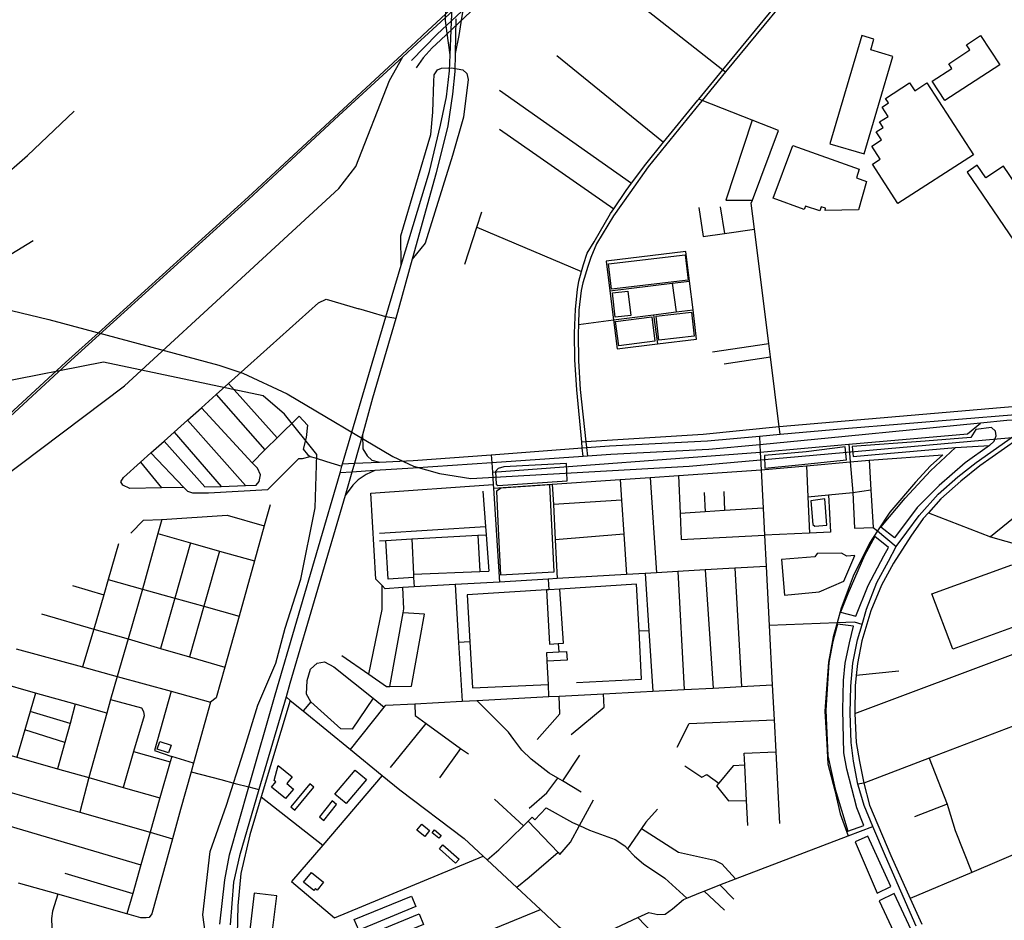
# Model space of a CAD drawing. Header units: millimetres. Extents: x 664923 to 767831, y 3118803 to 3207600.
# Tile 317 of 422: x 725835 to 727833, y 3169981 to 3171808. Entities that reach past the tile are written whole.
import ezdxf

# ---------------------------------------------------------------- set-up
doc = ezdxf.new("R2010")
doc.units = ezdxf.units.MM
for name, color, linetype in [('buildings', 5, 'Continuous'), ('parks', 8, 'Continuous'), ('railways', 4, 'Continuous'), ('roads_2', 2, 'Continuous'), ('roads_3', 3, 'Continuous')]:
    doc.layers.add(name, color=color, linetype=linetype)

msp = doc.modelspace()

# ---------------------------------------------------------------- linework, layer by layer
at = {"layer": 'buildings'}
for points in [[(727544.09, 3171776.04), (727479.17, 3171556.26), (727548.55, 3171535.99), (727607.01, 3171733.92), (727562.19, 3171747.02), (727568.64, 3171768.86), (727544.09, 3171776.04)], [(727784.67, 3171776.27), (727823.88, 3171716.98), (727712.75, 3171644.21), (727686.87, 3171683.34), (727726.77, 3171709.45), (727720.44, 3171719.03), (727763.16, 3171746.99), (727756.14, 3171757.6), (727784.67, 3171776.27)], [(727675.9, 3171680.08), (727770.77, 3171533.89), (727617.32, 3171435.32), (727565.62, 3171514.99), (727581.52, 3171525.21), (727564.27, 3171551.78), (727583.82, 3171564.34), (727573.18, 3171580.74), (727587.42, 3171589.9), (727580.22, 3171600.99), (727597.32, 3171611.98), (727585.11, 3171630.79), (727598.39, 3171639.32), (727592.29, 3171648.72), (727641.08, 3171680.06), (727651.32, 3171664.28), (727675.9, 3171680.08)], [(727403.98, 3171552.95), (727538.61, 3171505.16), (727533.03, 3171487.35), (727553.66, 3171479.71), (727536.98, 3171422.53), (727469.62, 3171421.22), (727470.57, 3171425.7), (727461.54, 3171428.61), (727458.59, 3171420.32), (727429.42, 3171430.05), (727426.79, 3171423.13), (727364.23, 3171446.28), (727403.98, 3171552.95)], [(727757.64, 3171499.06), (727980.04, 3171172.24), (728037.96, 3171211.26), (727959.99, 3171325.84), (727947.01, 3171317.09), (727880.48, 3171414.85), (727891.97, 3171422.6), (727831.57, 3171511.36), (727795.77, 3171487.24), (727778.27, 3171512.96), (727757.64, 3171499.06)], [(727029.66, 3171312.92), (727185.44, 3171331.18), (727191.49, 3171279.98), (727035.71, 3171261.73), (727029.66, 3171312.92)], [(727038.14, 3171254.01), (727069.44, 3171257.46), (727074.95, 3171207.82), (727043.64, 3171204.37), (727038.14, 3171254.01)], [(727126.6, 3171206.76), (727198.14, 3171214.88), (727203.71, 3171166.17), (727132.18, 3171158.05), (727126.6, 3171206.76)], [(727044.4, 3171195.72), (727117.85, 3171205.04), (727124.16, 3171155.7), (727050.72, 3171146.37), (727044.4, 3171195.72)], [(726119.16, 3170343.58), (726142.12, 3170336.19), (726137.05, 3170320.61), (726114.09, 3170328), (726119.16, 3170343.58)], [(726359.89, 3170295), (726388.22, 3170271.6), (726377.04, 3170258.22), (726390.64, 3170246.99), (726374.61, 3170227.78), (726346.36, 3170251.13), (726355.13, 3170261.63), (726351.44, 3170264.69), (726359.89, 3170295)], [(726516.07, 3170285.64), (726538.9, 3170266.47), (726497.53, 3170217.7), (726474.69, 3170236.89), (726516.07, 3170285.64)], [(726424.02, 3170257.4), (726385.55, 3170210.85), (726393.19, 3170204.59), (726431.67, 3170251.15), (726424.02, 3170257.4)], [(726468.92, 3170222.94), (726443.35, 3170190.59), (726452.3, 3170183.58), (726477.87, 3170215.94), (726468.92, 3170222.94)], [(726641.23, 3170163.91), (726651.27, 3170176.11), (726666.98, 3170163.31), (726656.96, 3170151.12), (726641.23, 3170163.91)], [(726676.96, 3170164.23), (726690.44, 3170153.17), (726685.74, 3170147.49), (726672.26, 3170158.56), (726676.96, 3170164.23)], [(726693.9, 3170133.81), (726726.62, 3170105.01), (726719.42, 3170096.92), (726686.7, 3170125.72), (726693.9, 3170133.81)], [(726426.9, 3170078.07), (726451.77, 3170057.98), (726438.92, 3170042.25), (726435.36, 3170045.12), (726432.2, 3170041.23), (726410.88, 3170058.43), (726426.9, 3170078.07)], [(726311.19, 3170035.72), (726299.92, 3169943.77), (726345.7, 3169938.22), (726356.97, 3170030.18), (726311.19, 3170035.72)], [(726514.09, 3169982.22), (726630.08, 3170030.02), (726639.01, 3170008.54), (726523.04, 3169960.74), (726514.09, 3169982.22)], [(726529.5, 3169946), (726645.47, 3169993.8), (726654.42, 3169972.32), (726538.43, 3169924.52), (726529.5, 3169946)]]:
    msp.add_lwpolyline(points, close=True, dxfattribs=at)
at = {"layer": 'parks'}
for points in [[(727803.06, 3170944.13), (727812.62, 3170953.1), (727816.86, 3170964.14), (727815.05, 3170973.49), (727807.31, 3170980.65), (727775.68, 3170976.9), (727765.51, 3170960.78), (727672.26, 3170953.23), (727524.56, 3170942.54), (727526.13, 3170922.14), (727563.58, 3170925.07), (727734.02, 3170940.09), (727803.06, 3170944.13)], [(727512.8, 3170915.21), (727510.08, 3170941.71), (727431, 3170931.54), (727346.39, 3170923.69), (727346.87, 3170898.53), (727415.49, 3170904.94), (727512.8, 3170915.21)], [(727734.02, 3170940.09), (727802.94, 3170944.16), (727753.86, 3170908.85), (727700.73, 3170863.41), (727656.44, 3170818.35), (727610.02, 3170756.69), (727582.7, 3170778.63), (727632.03, 3170837.71), (727683.47, 3170893.19), (727734.02, 3170940.09)], [(726817.31, 3170901.27), (726806.27, 3170897.48), (726800.88, 3170891.63), (726801.66, 3170866.08), (726805.1, 3170863.29), (726946.16, 3170872.67), (726944.6, 3170907.89), (726817.31, 3170901.27)], [(726802.97, 3170851.75), (726805.76, 3170775.33), (726810.77, 3170681.5), (726919.96, 3170687.59), (726910.55, 3170864.27), (726812.03, 3170857.92), (726802.97, 3170851.75)], [(727440.85, 3170832.31), (727444.69, 3170783.84), (727448.95, 3170780.79), (727472.78, 3170782.56), (727468.74, 3170835.79), (727440.85, 3170832.31)], [(727570.12, 3170759.39), (727549.13, 3170721.37), (727515.4, 3170642.99), (727500.54, 3170605.75), (727532.17, 3170597.66), (727557.11, 3170659.96), (727588.4, 3170720.13), (727598.05, 3170737.09), (727570.12, 3170759.39)], [(727381.26, 3170713.18), (727386.88, 3170640.47), (727457.59, 3170647.07), (727507.79, 3170668.66), (727530.13, 3170720.78), (727513.63, 3170719.67), (727502.76, 3170725.47), (727453.44, 3170725.03), (727448.59, 3170718.4), (727381.26, 3170713.18)], [(727494.36, 3170581.45), (727485.52, 3170546.86), (727477.24, 3170503.69), (727470.84, 3170407.3), (727475.28, 3170314.26), (727490.08, 3170246.63), (727515.65, 3170161.94), (727548.06, 3170173.35), (727533.87, 3170209.1), (727513.6, 3170287.75), (727507.83, 3170320.35), (727505.79, 3170408.2), (727506.67, 3170467.34), (727510.25, 3170502.42), (727518.75, 3170543.64), (727527.06, 3170577.47), (727494.36, 3170581.45)], [(727574.91, 3170035.71), (727602.98, 3170049.33), (727556.39, 3170151.76), (727530.8, 3170140.34), (727574.91, 3170035.71)], [(727579.51, 3170020.6), (727633.21, 3169904.48), (727664.17, 3169917.87), (727609.5, 3170035.42), (727579.51, 3170020.6)]]:
    msp.add_lwpolyline(points, close=True, dxfattribs=at)
at = {"layer": 'railways'}
for points in [[(726652.94, 3171776.65), (727137.8, 3172226.49), (727400.5, 3172471), (727463.46, 3172528.98), (727817.7, 3172852.19), (727976.2, 3172996.8), (728124.92, 3173134.96)], [(726656.4, 3171773.26), (727143.02, 3172221.23), (727377.77, 3172440.55), (727467.32, 3172523.79), (727980.19, 3172992.14), (728130.94, 3173128.58)], [(726682.07, 3171778.86), (726751.07, 3171843.49)], [(726750.38, 3171825.17), (726688.81, 3171766.77)], [(726630.39, 3171725.69), (726682.07, 3171778.86)], [(726638.62, 3171763.36), (726652.94, 3171776.65)], [(726641.97, 3171759.97), (726656.4, 3171773.26)], [(725103.03, 3170351.92), (725928.26, 3171112.69), (726001.53, 3171179), (726298.98, 3171448.27), (726638.62, 3171763.36)], [(725106.12, 3170348.27), (725931.25, 3171110.02), (726300.23, 3171444.35), (726482.96, 3171613.6), (726612.56, 3171732.9), (726641.97, 3171759.97)], [(726688.81, 3171766.77), (726672, 3171751.45), (726653.65, 3171730.94), (726639.53, 3171710.65)], [(725794.31, 3170874.45), (726047.63, 3171065.08), (726292.97, 3171291.19), (726482.69, 3171466.04), (726517.51, 3171510.56), (726585.46, 3171685.18), (726612.56, 3171732.9)], [(726377.97, 3171049.36), (726592.53, 3170922), (726634.53, 3170902.35), (726687, 3170887.48), (726750.88, 3170877.42), (727193.79, 3170902.06), (727933.26, 3170967.73), (727975.65, 3170973.26), (728016.41, 3170981.36), (728064.92, 3170996.4), (728091.43, 3171008.92), (728129.82, 3171030.26), (728162.96, 3171052.83), (728320.78, 3171166.87), (728572.76, 3171343.99), (728671.21, 3171413.14), (728845.02, 3171538.35), (728906.56, 3171583.11)], [(725164.6, 3171139.12), (725252.45, 3171175.55), (725345.5, 3171201.43), (725439.34, 3171219.24), (725550.41, 3171230.93), (725671.85, 3171236.4), (725761.26, 3171231.83), (725893.86, 3171199.7), (726239.2, 3171107.14), (726288.2, 3171090.77), (726377.97, 3171049.36)], [(726390.92, 3168777.75), (726480.33, 3168918.09), (726484.88, 3169085.97), (726293.22, 3169611.51), (726274.87, 3169655), (726252.35, 3169732.11), (726233.74, 3169816.75), (726224.63, 3169866.78), (726215.3, 3169927.78), (726207, 3169991.59), (726221.35, 3170120.4), (726254.69, 3170214.12), (726289.07, 3170322.6), (726318.53, 3170417.26), (726354.88, 3170502.56), (726373.94, 3170573.5), (726405.89, 3170672.98), (726434.65, 3170818.04), (726438.36, 3170926.12), (726372.24, 3171008.01), (726328.98, 3171045.11), (726005.03, 3171113.4), (725784.29, 3171070.2)]]:
    msp.add_lwpolyline(points, dxfattribs=at)
at = {"layer": 'roads_2'}
for points in [[(726978.26, 3170921.92), (726976.61, 3170939.44), (726975.51, 3170951.12), (726965.49, 3171057.44), (726961.92, 3171117.91), (726961.26, 3171172.46), (726962.71, 3171221.09), (726967.14, 3171261), (726970.02, 3171277.79), (726975.41, 3171297.19), (726979.37, 3171311.42), (726986.53, 3171334.67), (727000.9, 3171357.65), (727034.22, 3171414.85), (727040.79, 3171424.63), (727065.74, 3171461.67), (727076.68, 3171476.34), (727105.54, 3171515.02), (727141.89, 3171559.59), (727211.5, 3171644.93), (727213.43, 3171647.29), (727262.14, 3171706.74), (727444.96, 3171929.87)], [(727452.23, 3171926.43), (727267.59, 3171702.43), (727220.01, 3171644.7), (727216, 3171639.84), (727110.44, 3171509.54), (727073.43, 3171457.04), (727039.9, 3171410.58), (727005.78, 3171353.76), (726994.31, 3171325.66), (726988.27, 3171307.22), (726978.1, 3171274.37), (726974.38, 3171259.15), (726969.56, 3171219.23), (726968.91, 3171189.83), (726968.5, 3171171.02), (726969.16, 3171116.06), (726972.7, 3171057.58), (726983.91, 3170951.65), (726985.13, 3170940.09), (726986.99, 3170922.52)]]:
    msp.add_lwpolyline(points, dxfattribs=at)
at = {"layer": 'roads_3'}
for points in [[(726972.08, 3171935.55), (727262.14, 3171706.74), (727267.59, 3171702.43)], [(726711.46, 3171804.2), (726714.83, 3171882.42)], [(726699.47, 3171806.55), (726700.54, 3171857.61)], [(726736.05, 3171838.97), (726731.39, 3171811.66), (726726.2, 3171776.31), (726718.98, 3171739.43)], [(726241.34, 3169972.7), (726251.47, 3170062.78), (726260.77, 3170113.46), (726300.25, 3170251.41), (726353.78, 3170438.44), (726485.09, 3170888.9), (726489.05, 3170902.5), (726490.38, 3170906.99), (726578.16, 3171205.65), (726609.48, 3171310.3), (726666.42, 3171500.6), (726689.28, 3171594.62), (726701.16, 3171651.85), (726707.42, 3171704.54), (726708.74, 3171737.07), (726711.46, 3171804.2)], [(726720.23, 3171810.28), (726718.98, 3171739.43), (726718.34, 3171702.94), (726713.46, 3171656.98), (726704.16, 3171592.69), (726679.88, 3171497.69), (726631.64, 3171322.7), (726598.35, 3171201.93), (726551.2, 3171040.56), (726530.5, 3170965.87), (726514.48, 3170908.14), (726509.28, 3170890.43), (726495.23, 3170842.6), (726383.21, 3170461.47), (726375.5, 3170434.26), (726320.54, 3170246.14), (726281.23, 3170111.56), (726269.22, 3170058.51), (726261.89, 3169971.75)], [(726708.74, 3171737.07), (726702.44, 3171780.88), (726699.47, 3171806.55)], [(726924.93, 3171735.87), (727141.89, 3171559.59)], [(726609.48, 3171310.3), (726608.63, 3171369.98), (726669.37, 3171575.21), (726673.75, 3171620.77), (726675.78, 3171682.78), (726676.44, 3171696.2), (726683.11, 3171706.29), (726691.33, 3171710.15)], [(726742.47, 3171698.9), (726744.98, 3171687.29), (726735.88, 3171610.84), (726713.09, 3171532.43), (726658.18, 3171354.63), (726631.64, 3171322.7)], [(726691.33, 3171710.15), (726711.63, 3171710.54), (726734.03, 3171706.42)], [(726734.03, 3171706.42), (726742.47, 3171698.9)], [(726808.7, 3171665.63), (727076.68, 3171476.34)], [(727378.11, 3170967.13), (727376.27, 3170981.94), (727358.45, 3171124.52), (727355.09, 3171151.42), (727326.16, 3171382.99), (727319.56, 3171435.74), (727321.91, 3171442), (727374.66, 3171583.7), (727321.38, 3171604.72), (727220.01, 3171644.7), (727213.43, 3171647.29)], [(725438.06, 3171284.92), (725636.8, 3171389.72), (725791.08, 3171481.17), (725850.66, 3171532.7), (725945.67, 3171622.69)], [(727321.38, 3171604.72), (727268.2, 3171442.07), (727321.91, 3171442)], [(726808.56, 3171585.97), (727040.79, 3171424.63)], [(726738.29, 3171312.14), (726762.89, 3171387.45), (726772.99, 3171418.34)], [(727213.09, 3171426.97), (727221.92, 3171368.2), (727265.32, 3171374.35), (727326.16, 3171382.99)], [(727256.6, 3171428.78), (727265.32, 3171374.35)], [(726762.89, 3171387.45), (726975.41, 3171297.19)], [(725862.15, 3171359.32), (725713.3, 3171268.66), (725483.52, 3171130.55)], [(727025.33, 3171318.14), (727032.76, 3171257.83), (727040.01, 3171198.95), (727047.23, 3171140.35), (727129.19, 3171150.36), (727208.8, 3171160.09), (727201.46, 3171219.68), (727194.27, 3171278.03), (727186.9, 3171337.87), (727025.33, 3171318.14)], [(727032.76, 3171257.83), (727159.39, 3171273.67), (727194.27, 3171278.03)], [(727159.39, 3171273.67), (727166.99, 3171215.25)], [(726167.82, 3170859.35), (726122.95, 3170858.39), (726058.3, 3170857.02), (726044.67, 3170863.68), (726040.33, 3170870.31), (726045.4, 3170879.02), (726080.53, 3170910.47), (726101.43, 3170929.18), (726128.01, 3170952.99), (726148.58, 3170971.41), (726175.44, 3170995.46), (726203.81, 3171020.86), (726233.5, 3171047.44), (726258.81, 3171070.11), (726304.37, 3171110.9), (726441.55, 3171233.62), (726457.14, 3171241.23), (726523.05, 3171221.85)], [(726546.52, 3171214.96), (726523.05, 3171221.85)], [(726598.35, 3171201.93), (726578.16, 3171205.65), (726546.52, 3171214.96)], [(726968.91, 3171189.83), (727040.01, 3171198.95), (727121.54, 3171209.42), (727166.99, 3171215.25), (727201.46, 3171219.68)], [(727121.54, 3171209.42), (727129.19, 3171150.36)], [(727240.74, 3171134.58), (727355.09, 3171151.42)], [(727264.81, 3171109.91), (727358.45, 3171124.52)], [(728043.52, 3171094.16), (728035.7, 3171105.01), (727926.52, 3171037.24), (727897.57, 3171027.11), (727825.36, 3171020.94), (727376.27, 3170981.94), (727222.04, 3170966.71), (726983.91, 3170951.65), (726975.51, 3170951.12)], [(726258.81, 3171070.11), (726357.52, 3170960.09)], [(726233.5, 3171047.44), (726332.4, 3170935.51)], [(726203.81, 3171020.86), (726306.64, 3170908.96)], [(726175.44, 3170995.46), (726293.31, 3170863.08)], [(726335.27, 3170938.47), (726357.52, 3170960.09), (726402.51, 3171003.83)], [(726402.51, 3171003.83), (726419.08, 3170985.76), (726416.42, 3170960.65), (726410.59, 3170936.54), (726419.18, 3170926.26), (726424.51, 3170922.18), (726434.63, 3170919.1)], [(727883.05, 3170972.63), (727875.94, 3170979.53), (727863.34, 3170991.75), (727852.81, 3170995.51), (727838.38, 3170995.22), (727784.77, 3170989.9), (727509.97, 3170962.58), (727337.19, 3170945.95), (727233.8, 3170936.01), (727034.89, 3170925.8), (726986.99, 3170922.52), (726978.26, 3170921.92), (726793.03, 3170909.23), (726633.75, 3170898.31), (726555.54, 3170893.36), (726509.28, 3170890.43), (726485.09, 3170888.9)], [(726490.38, 3170906.99), (726514.48, 3170908.14), (726564.95, 3170910.54), (726633.45, 3170913.78), (726791.98, 3170925.63), (726976.61, 3170939.44), (726985.13, 3170940.09), (727031.75, 3170943.56), (727231.07, 3170953.78), (727336.29, 3170963.33), (727378.11, 3170967.13), (727508.68, 3170978.98), (727856.16, 3171007.46), (727865.41, 3171003.28), (727871.85, 3170998.78), (727876.32, 3170994.07), (727884.54, 3170985.37), (727891.82, 3170978.55)], [(728102.15, 3171001.61), (728094.18, 3170998.29), (728070, 3170973.39), (728045.59, 3170948.24), (727948.79, 3170875.6), (727805.08, 3170759.15)], [(726794.25, 3170890.26), (727337.96, 3170931.08), (727517.7, 3170946.84), (727758.52, 3170967.95), (727784.77, 3170989.9)], [(726128.01, 3170952.99), (726210.57, 3170860.16), (726244.06, 3170861.34), (726293.31, 3170863.08), (726315.1, 3170863.86), (726321.28, 3170871.53), (726323.98, 3170884.8), (726317.81, 3170898.1), (726306.64, 3170908.96), (726332.4, 3170935.51), (726335.27, 3170938.47)], [(726148.58, 3170971.41), (726244.06, 3170861.34)], [(726530.5, 3170965.87), (726531.29, 3170937.75), (726539.98, 3170923.2), (726549.83, 3170914.78), (726564.95, 3170910.54)], [(727336.29, 3170963.33), (727337.19, 3170945.95), (727337.96, 3170931.08), (727339.82, 3170894.79), (727343.81, 3170817.18), (727346.62, 3170762.56), (727349.9, 3170698.9), (727356.07, 3170578.92), (727362.28, 3170458.28), (727365.93, 3170387.38), (727369.25, 3170322.86), (727376.72, 3170177.52)], [(727654.25, 3169969.21), (727592.23, 3170110.63), (727566.44, 3170171.23), (727548.48, 3170213.43), (727536.53, 3170254.72), (727536.05, 3170257.15), (727526.98, 3170303.66), (727522.41, 3170341.6), (727520.62, 3170400.85), (727521.78, 3170456.02), (727525.66, 3170502.36), (727535.56, 3170549.79), (727544.46, 3170580.88), (727553.46, 3170612.26), (727574.39, 3170666.55), (727598.4, 3170709.49), (727613.73, 3170739.51), (727635.16, 3170768.52), (727660.63, 3170801.98), (727698.98, 3170845.2), (727739.06, 3170880.85), (727776.08, 3170910.1), (727851.99, 3170963.24)], [(727858.51, 3170956.07), (727783.54, 3170903.27), (727744.97, 3170872.09), (727704.57, 3170836.12), (727679.32, 3170807.94), (727668.72, 3170796.12), (727643.6, 3170760.44), (727608.36, 3170705.24), (727584.05, 3170661.04), (727562.13, 3170608.94), (727544.19, 3170548.05), (727535.22, 3170501.92), (727532.59, 3170477.33), (727530.37, 3170456.5), (727529.55, 3170400.7), (727532.29, 3170341.8), (727539.1, 3170302.95), (727547.83, 3170258.84), (727559.62, 3170214.28), (727603.04, 3170112.11), (727642.45, 3170025.13), (727665.96, 3169973.24)], [(727517.7, 3170946.84), (727520.55, 3170910.84), (727525.47, 3170848.6), (727529.2, 3170776.56), (727567.12, 3170778.04)], [(726101.43, 3170929.18), (726167.82, 3170859.35), (726175.46, 3170851.32), (726186.05, 3170848.45), (726218.16, 3170848.24), (726338.72, 3170854.76), (726401.51, 3170917.57), (726408.85, 3170917.71), (726424.51, 3170922.18)], [(726434.63, 3170919.1), (726457.93, 3170911.99)], [(726791.98, 3170925.63), (726793.03, 3170909.23), (726794.25, 3170890.26), (726795.83, 3170865.44), (726796.32, 3170857.96), (726808.54, 3170667.27)], [(727339.82, 3170894.79), (727431.98, 3170902.97), (727520.55, 3170910.84), (727558.76, 3170914.25), (727708.7, 3170925.36), (727683.47, 3170903.05), (727652.83, 3170869.97), (727600.6, 3170808.77), (727575.63, 3170771.21), (727559.34, 3170745.85), (727526.53, 3170679.26), (727502.06, 3170614.11), (727493.76, 3170584.53), (727485.81, 3170556.17), (727476.51, 3170504.76), (727468.79, 3170405.37), (727473.32, 3170338.22), (727475.38, 3170298.56), (727489.31, 3170244.41), (727499.89, 3170196.58), (727516.34, 3170152.05)], [(727558.76, 3170914.25), (727562.27, 3170854.11), (727567.12, 3170778.04), (727575.63, 3170771.21), (727613.73, 3170739.51)], [(726080.53, 3170910.47), (726122.95, 3170858.39)], [(726457.93, 3170911.99), (726489.05, 3170902.5)], [(726555.54, 3170893.36), (726538.42, 3170885.4), (726522.06, 3170874.93), (726510.8, 3170864.07), (726495.23, 3170842.6)], [(726796.32, 3170857.96), (726915.95, 3170866.06), (727053.79, 3170875.4), (727114.52, 3170879.51), (727172.06, 3170883.42), (727339.82, 3170894.79)], [(727431.98, 3170902.97), (727434.7, 3170840.35), (727437.91, 3170766.68)], [(727053.79, 3170875.4), (727056.6, 3170833.6), (727061.26, 3170764.53), (727066.8, 3170682.35)], [(727114.52, 3170879.51), (727127.04, 3170685.87)], [(727172.06, 3170883.42), (727175.39, 3170806.19), (727177.67, 3170753.47), (727346.62, 3170762.56)], [(727679.32, 3170807.94), (727805.08, 3170759.15), (727956.04, 3170716.38), (728013.04, 3170780.47), (727948.79, 3170875.6)], [(727349.9, 3170698.9), (727286.47, 3170695.19), (727226.33, 3170691.67), (727170.89, 3170688.44), (727127.04, 3170685.87), (727104.15, 3170684.53), (727066.8, 3170682.35), (726925.51, 3170674.1), (726907.18, 3170673.03), (726808.54, 3170667.27), (726718.46, 3170662.01), (726635.24, 3170657.15), (726612.74, 3170655.84), (726576.43, 3170653.73), (726570.32, 3170660.13), (726557.74, 3170673.3), (726547.67, 3170847.78), (726795.83, 3170865.44)], [(726915.95, 3170866.06), (726918.04, 3170824.22), (726921.58, 3170753.11), (726925.51, 3170674.1)], [(727434.7, 3170840.35), (727476.39, 3170844.14), (727525.47, 3170848.6), (727562.27, 3170854.11)], [(726774.66, 3170851.66), (726780.32, 3170779.59), (726781.6, 3170763.25), (726787.07, 3170689.53)], [(727056.6, 3170833.6), (726918.04, 3170824.22)], [(727224.2, 3170849.14), (727226.09, 3170809.5)], [(727264.33, 3170850.94), (727265.67, 3170812.08)], [(727476.39, 3170844.14), (727480.27, 3170768.58)], [(726343.3, 3170823.61), (726331.49, 3170781.41), (726311.53, 3170710.09), (726280.12, 3170597.85), (726251.26, 3170494.74), (726233.75, 3170432.18), (726222.33, 3170423.64)], [(727343.81, 3170817.18), (727265.67, 3170812.08), (727226.09, 3170809.5), (727175.39, 3170806.19)], [(726123.47, 3170794.21), (726115.53, 3170765.45), (726084.45, 3170652.93), (726054.85, 3170551.7), (726032.62, 3170475.66), (726019.53, 3170428.6), (726011.91, 3170401.19), (725975.49, 3170270.24), (725957.17, 3170200.23)], [(726060.68, 3170766.36), (726086.42, 3170792.98), (726123.47, 3170794.21), (726256.15, 3170802.93), (726331.49, 3170781.41)], [(726565.21, 3170766.16), (726780.32, 3170779.59)], [(726115.53, 3170765.45), (726181.58, 3170746.79), (726240.6, 3170730.13), (726311.53, 3170710.09)], [(726564.99, 3170750.79), (726578.33, 3170751.56), (726630.76, 3170754.57), (726765.03, 3170762.3), (726781.6, 3170763.25)], [(726630.76, 3170754.57), (726634.04, 3170683.46), (726634.36, 3170676.32), (726635.24, 3170657.15)], [(726765.03, 3170762.3), (726769.07, 3170688.82)], [(727061.26, 3170764.53), (726921.58, 3170753.11)], [(727480.27, 3170768.58), (727437.91, 3170766.68), (727346.62, 3170762.56)], [(726035.87, 3170744.88), (726014.69, 3170672.57), (726005.51, 3170641.18), (725985.22, 3170571.88), (725962.66, 3170494.85)], [(726181.58, 3170746.79), (726149.86, 3170634.52), (726121.04, 3170532.5)], [(726634.36, 3170676.32), (726582.99, 3170672.77), (726578.33, 3170751.56)], [(726240.6, 3170730.13), (726208.57, 3170618), (726179.98, 3170515.42)], [(727286.47, 3170695.19), (727300.16, 3170455.04)], [(727907.05, 3170595.91), (727728.96, 3170531.02), (727685.97, 3170643.19), (727848.6, 3170702.12), (727865.41, 3170697.57), (727939.24, 3170677.61), (727993.49, 3170662.94), (728025.35, 3170653.06), (728044.13, 3170641.48), (728057.54, 3170626.18), (728068.26, 3170602.38), (728123.79, 3170479.21), (727977.77, 3170423.33), (727919.81, 3170401.16), (727851.37, 3170374.97), (727680.59, 3170309.64), (727547.83, 3170258.84), (727536.05, 3170257.15)], [(726634.04, 3170683.46), (726769.07, 3170688.82), (726787.07, 3170689.53)], [(726907.18, 3170673.03), (726909, 3170651.48)], [(727104.15, 3170684.53), (727111.9, 3170568.31), (727120.08, 3170445.63)], [(727170.89, 3170688.44), (727183.61, 3170448.95)], [(727226.33, 3170691.67), (727242.43, 3170452.02)], [(725942.25, 3170660.09), (726005.51, 3170641.18)], [(726014.69, 3170672.57), (726084.45, 3170652.93), (726149.86, 3170634.52), (726208.57, 3170618), (726280.12, 3170597.85)], [(726543.4, 3170480.04), (726570.4, 3170611.28), (726570.32, 3170660.13)], [(726586.29, 3170455.28), (726613.09, 3170604.46), (726614.65, 3170613.17), (726612.74, 3170655.84)], [(726718.46, 3170662.01), (726725.64, 3170544.55), (726732.93, 3170425.41)], [(726964.71, 3170463.62), (727097.17, 3170470.03), (727092.03, 3170567.23), (727086.99, 3170662.57), (726931.35, 3170652.88), (726909, 3170651.48), (726904.4, 3170651.2), (726743.07, 3170641.15), (726748.47, 3170546.15), (726753.81, 3170452.47), (726908.15, 3170459.31)], [(726904.4, 3170651.2), (726910.42, 3170541.32), (726928.06, 3170542.46), (726938.7, 3170543.14), (726931.35, 3170652.88)], [(725879.03, 3170602.68), (725985.22, 3170571.88), (726054.85, 3170551.7), (726121.04, 3170532.5), (726179.98, 3170515.42), (726251.26, 3170494.74)], [(726488.8, 3170518.01), (726543.4, 3170480.04), (726579.1, 3170455.22), (726586.29, 3170455.28), (726630.06, 3170455.69), (726656.57, 3170602.19), (726613.09, 3170604.46)], [(727529.55, 3170400.7), (727867.05, 3170527.05), (727926.2, 3170549.19), (727982.04, 3170570.1), (728068.26, 3170602.38)], [(727544.46, 3170580.88), (727529.28, 3170585.98), (727493.76, 3170584.53), (727356.07, 3170578.92)], [(727111.9, 3170568.31), (727092.03, 3170567.23)], [(726748.47, 3170546.15), (726725.64, 3170544.55)], [(726928.06, 3170542.46), (726928.83, 3170525.4)], [(725827.62, 3170531.89), (725962.66, 3170494.85), (726032.62, 3170475.66), (726142.32, 3170445.58), (726222.33, 3170423.64), (726187.84, 3170299.8), (726182.86, 3170281.91), (726161.55, 3170205.39), (726145.19, 3170146.3), (726102.93, 3169993.68), (726097.92, 3169986.41), (726091.75, 3169985.78), (726080.95, 3169985.57), (726052.49, 3169993.68), (725912.55, 3170033.57), (725832.42, 3170056.42)], [(726909.15, 3170434.61), (726908.15, 3170459.31), (726905.8, 3170506.81), (726904.93, 3170524.44), (726928.83, 3170525.4), (726944.44, 3170526.02), (726946.01, 3170508.83), (726905.8, 3170506.81)], [(727867.05, 3170527.05), (727919.81, 3170401.16), (727939.86, 3170353.33), (727959.84, 3170305.66), (727972.25, 3170276.07), (728011.58, 3170182.22), (727943.38, 3170153.19), (727766.94, 3170078.1), (727642.45, 3170025.13)], [(726552.36, 3170431.89), (726509.44, 3170368.36), (726486.9, 3170369.13), (726425.78, 3170423.94), (726417.31, 3170439.52), (726418.14, 3170467.6), (726425.3, 3170490.18), (726438.81, 3170502.89), (726453.39, 3170505.14), (726472.43, 3170494.98), (726552.36, 3170431.89), (726574.53, 3170412.98)], [(727619.23, 3170486.39), (727532.59, 3170477.33)], [(726011.91, 3170401.19), (725947.87, 3170419.18), (725867.3, 3170441.82), (725791.49, 3170463.13)], [(726506.42, 3170327.3), (726574.53, 3170412.98), (726577.98, 3170417.31), (726636.86, 3170420.39), (726732.93, 3170425.41), (726762.43, 3170426.95), (726909.15, 3170434.61), (726929.6, 3170435.67), (727019.64, 3170440.38), (727120.08, 3170445.63), (727183.61, 3170448.95), (727242.43, 3170452.02), (727300.16, 3170455.04), (727362.28, 3170458.28)], [(725867.3, 3170441.82), (725856.47, 3170404.73), (725845.46, 3170367.06), (725829.35, 3170311.91)], [(726142.32, 3170445.58), (726108.87, 3170325.23), (726143.61, 3170313.09)], [(726375.5, 3170434.26), (726384.27, 3170427.09), (726410, 3170406.07), (726506.42, 3170327.3), (726570.55, 3170274.9), (726606.67, 3170245.4), (726737.13, 3170146.7), (726775.37, 3170111.09), (726783.83, 3170103.21), (726843.86, 3170047.29), (726892, 3170002.45), (726927.87, 3169969.04), (726975.4, 3169933.09), (727050.4, 3169890.02)], [(726885.04, 3170347.97), (726931.02, 3170399.44), (726929.6, 3170435.67)], [(726954.36, 3170357.64), (727020.85, 3170413.36), (727019.64, 3170440.38)], [(725947.87, 3170419.18), (725937.15, 3170380.27), (725926.52, 3170341.72), (725911.82, 3170288.4)], [(726019.53, 3170428.6), (726081.96, 3170411.79), (726086.24, 3170404.19), (726087.42, 3170396.02), (726066.22, 3170323.2), (726045.02, 3170250.4)], [(726384.27, 3170427.09), (726325.29, 3170231), (726302.08, 3170153.89), (726284.03, 3170075.67), (726277.58, 3170009.98), (726276.65, 3169952.07), (726278.14, 3169901.39), (726281.54, 3169858.93), (726292.3, 3169808.43), (726307.14, 3169762.97), (726338.4, 3169664.4), (726347.28, 3169636.4), (726368.64, 3169577.71), (726396.77, 3169500.42), (726434.99, 3169395.41), (726469.09, 3169304.76), (726495.95, 3169233.41), (726534.75, 3169130.31), (726574.81, 3169015.55)], [(726425.78, 3170423.94), (726410, 3170406.07)], [(726636.86, 3170420.39), (726637.74, 3170396.21), (726659.61, 3170380.42), (726729.87, 3170329.7), (726745.53, 3170318.39)], [(726974.65, 3170240.85), (726936.28, 3170263.51), (726926.98, 3170268.99), (726909.54, 3170279.29), (726872.94, 3170308.04), (726853.91, 3170326.23), (726838.05, 3170347.7), (726826.82, 3170362.84), (726762.43, 3170426.95)], [(725937.15, 3170380.27), (725856.47, 3170404.73)], [(726587.88, 3170291.15), (726659.61, 3170380.42)], [(727169.18, 3170332.36), (727193.35, 3170380.21), (727365.93, 3170387.38)], [(725926.52, 3170341.72), (725845.46, 3170367.06)], [(725756.67, 3170332.64), (725829.35, 3170311.91), (725911.82, 3170288.4), (725975.49, 3170270.24), (726045.02, 3170250.4), (726119.65, 3170229.13)], [(726187.84, 3170299.8), (726143.61, 3170313.09), (726140.58, 3170302.51), (726119.65, 3170229.13), (726099.75, 3170159.34), (726080.99, 3170093.57), (726064.32, 3170035.13), (726052.49, 3169993.68)], [(726066.22, 3170323.2), (726140.58, 3170302.51)], [(726729.87, 3170329.7), (726686.74, 3170270.13)], [(726971.02, 3170315.98), (726936.28, 3170263.51)], [(727312.6, 3170173.14), (727310.06, 3170223.7), (727306.47, 3170295.28), (727305.24, 3170319.64), (727369.25, 3170322.86)], [(725570.64, 3170310.42), (725661.83, 3170284.64), (725737.36, 3170263.28), (725810.22, 3170242.38), (725957.17, 3170200.23), (726099.75, 3170159.34), (726145.19, 3170146.3)], [(727185.06, 3170294.17), (727219.12, 3170271.23), (727229.56, 3170276.67), (727253.84, 3170259.35)], [(727306.47, 3170295.28), (727283.21, 3170294.24), (727253.84, 3170259.35), (727249.24, 3170253.87), (727273.66, 3170222.98), (727310.06, 3170223.7)], [(727680.59, 3170309.64), (727716.98, 3170216.42), (727719.58, 3170209.77), (727733.28, 3170163.35), (727766.94, 3170078.1)], [(726182.86, 3170281.91), (726243.29, 3170266.21)], [(726570.55, 3170274.9), (726450.16, 3170133.58), (726386.83, 3170059.22), (726474.23, 3169986.13), (726775.37, 3170111.09)], [(726243.29, 3170266.21), (726272.3, 3170258.67)], [(726272.3, 3170258.67), (726300.25, 3170251.41), (726320.54, 3170246.14)], [(726869, 3170208.03), (726905.08, 3170239.46), (726926.98, 3170268.99)], [(726325.29, 3170231), (726450.16, 3170133.58)], [(726857.13, 3170172.41), (726798.57, 3170226.55)], [(726866.89, 3170182.03), (726927.47, 3170118.63), (726931.41, 3170114.51), (726952.81, 3170139.26), (726970.82, 3170172.97), (726999.41, 3170225.33)], [(727716.98, 3170216.42), (727651.08, 3170191.05)], [(726783.83, 3170103.21), (726807.65, 3170123.63), (726857.13, 3170172.41), (726866.89, 3170182.03), (726875.23, 3170190.25), (726880.48, 3170184.6), (726903.19, 3170208.72), (726957.18, 3170179.04), (726970.82, 3170172.97), (726991.6, 3170163.71), (727043.46, 3170144.86), (727063.02, 3170131.8), (727068.58, 3170125.94), (727082.73, 3170111.05), (727101.06, 3170095.4), (727144.11, 3170066.14), (727188.78, 3170025.73)], [(727129.16, 3170206.08), (727105.86, 3170180.01), (727096.84, 3170166.94), (727068.58, 3170125.94)], [(725792.02, 3170178.55), (726080.99, 3170093.57)], [(726975.4, 3169933.09), (727044.77, 3169965.48), (727089.33, 3169986.27), (727111.7, 3169996.72), (727130.29, 3169992.28), (727144.75, 3169993.36), (727159.83, 3170004.06), (727181.99, 3170022.9), (727188.78, 3170025.73), (727216.31, 3170037.18), (727224.14, 3170040.17), (727256.21, 3170052.45), (727287.97, 3170064.61), (727516.34, 3170152.05), (727566.44, 3170171.23)], [(727096.84, 3170166.94), (727172.04, 3170119.18), (727245.1, 3170102.68), (727260.04, 3170095.28), (727287.97, 3170064.61)], [(726927.47, 3170118.63), (726868.71, 3170067.64), (726843.86, 3170047.29)], [(725926.56, 3170076.12), (726064.32, 3170035.13)], [(725912.55, 3170033.57), (725901.74, 3169999.31), (725899.93, 3169984.59), (725901.61, 3169929.19)], [(727265.09, 3170001.26), (727224.14, 3170040.17)], [(727284.61, 3170023.4), (727256.21, 3170052.45)], [(726283.58, 3169755.88), (726307.14, 3169762.97), (726400.94, 3169801.37), (726488.25, 3169837.12), (726892, 3170002.45)], [(727177.04, 3169895.17), (727089.33, 3169986.27)]]:
    msp.add_lwpolyline(points, dxfattribs=at)

doc.saveas('drawing.dxf')
